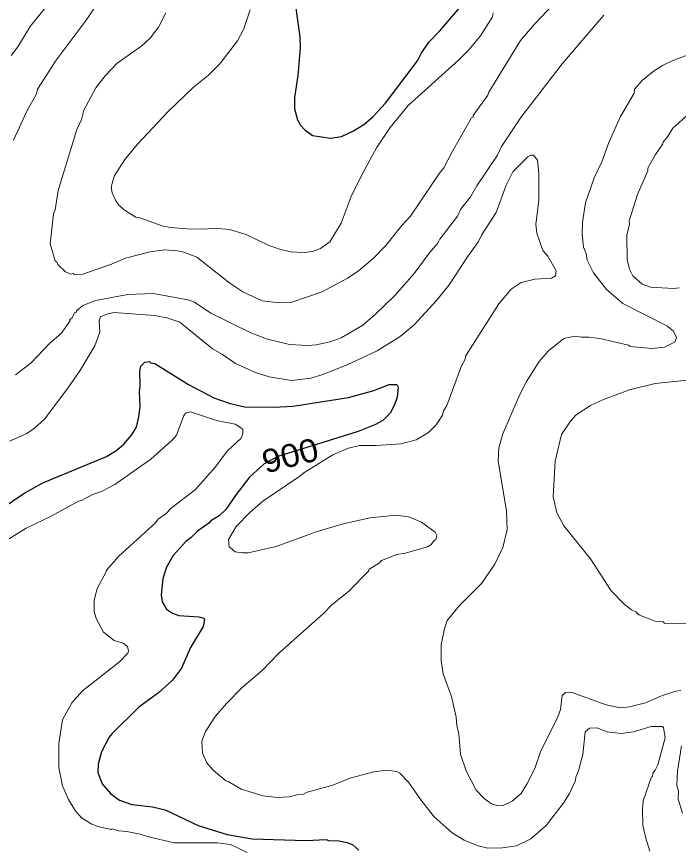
# Model space of a CAD drawing. Extents: x 265.7 to 292.1, y 7676.2 to 7704.2.
# Drawn here: x 281.363 to 283.653, y 7692.446 to 7695.33 of the extents above; entities that cross this region are included whole.
import ezdxf
from ezdxf.enums import TextEntityAlignment as Align

# ---------------------------------------------------------------- set-up
doc = ezdxf.new("R2010")
doc.units = 0
doc.header["$LTSCALE"] = 0.032
doc.layers.add('1', color=7, linetype='Continuous', lineweight=25)
doc.layers.add('2', color=7, linetype='Continuous', lineweight=13)
doc.layers.add('61', color=7, linetype='Continuous')

msp = doc.modelspace()

# ---------------------------------------------------------------- linework, layer by layer
at = {"layer": '1'}
for points in [[(282.3276, 7695.3752), (282.3436, 7695.2603), (282.3444, 7695.222), (282.3364, 7695.1263), (282.3244, 7695.0497), (282.3252, 7695.0114), (282.3356, 7694.9731), (282.346, 7694.9539), (282.3603, 7694.938), (282.3875, 7694.9188), (282.4497, 7694.9092), (282.488, 7694.9156), (282.5295, 7694.9348), (282.5646, 7694.9571), (282.5958, 7694.9834), (282.6396, 7695.0305), (282.7506, 7695.1773), (282.7633, 7695.2029), (282.7904, 7695.2412), (282.828, 7695.2803), (282.9054, 7695.3704)], [(281.6741, 7693.8088), (281.706, 7693.828), (281.7348, 7693.8511), (281.7603, 7693.8823), (281.7778, 7693.9094), (281.7866, 7693.9453), (281.7906, 7693.9804), (281.7882, 7694.0331), (281.7906, 7694.0506), (281.7898, 7694.1033), (281.793, 7694.1208), (281.8074, 7694.1344), (281.8233, 7694.1368), (281.8281, 7694.1328), (281.8417, 7694.1304), (281.9582, 7694.0578), (282.046, 7694.0107), (282.0986, 7693.9924), (282.1513, 7693.9804), (282.2534, 7693.9788), (282.3205, 7693.982), (282.512, 7694.0123), (282.5998, 7694.0362), (282.6524, 7694.0578), (282.6787, 7694.0578), (282.6835, 7694.0482), (282.6803, 7694.0131), (282.6716, 7693.9868), (282.6556, 7693.9581), (282.6301, 7693.9325), (282.6029, 7693.9181), (282.5455, 7693.895), (282.2675, 7693.8077), (282.2204, 7693.7832), (282.1696, 7693.7362), (282.1226, 7693.6764), (282.0875, 7693.6245), (282.0643, 7693.603), (282.0356, 7693.5854), (282.0284, 7693.5774), (281.9893, 7693.5503), (281.9678, 7693.528), (281.9486, 7693.5144), (281.9047, 7693.4657), (281.8816, 7693.425), (281.8688, 7693.3867), (281.864, 7693.3293), (281.8672, 7693.3053), (281.8824, 7693.2798), (281.9023, 7693.2662), (281.9247, 7693.2582), (281.9933, 7693.2534), (282.0109, 7693.2487), (282.014, 7693.2431), (282.0092, 7693.2199), (281.9646, 7693.1473), (281.9334, 7693.0755), (281.9031, 7693.0348), (281.8537, 7692.9909), (281.7858, 7692.9414), (281.6933, 7692.8505), (281.6837, 7692.8377), (281.6573, 7692.7867), (281.6454, 7692.7436), (281.6438, 7692.7148), (281.6589, 7692.6757), (281.6877, 7692.643), (281.7188, 7692.6191), (281.7619, 7692.6047), (281.8337, 7692.5967), (281.8768, 7692.5856), (281.9917, 7692.5321), (282.0922, 7692.5002), (282.1784, 7692.4858), (282.3636, 7692.4802), (282.4354, 7692.4834), (282.4426, 7692.4802), (282.4785, 7692.4786), (282.5072, 7692.473), (282.5271, 7692.4651), (282.5479, 7692.4459)], [(281.1124, 7693.4306), (281.1658, 7693.4809), (281.2624, 7693.5838), (281.3063, 7693.6245), (281.3916, 7693.6828), (281.4539, 7693.7171), (281.6741, 7693.8088)]]:
    msp.add_lwpolyline(points, dxfattribs=at)
at = {"layer": '2'}
for points in [[(281.6159, 7695.6098), (281.5895, 7695.53), (281.5736, 7695.4981), (281.5329, 7695.4375), (281.493, 7695.4), (281.41, 7695.2962), (281.3677, 7695.2252)], [(281.6581, 7695.3992), (281.6071, 7695.3226), (281.5002, 7695.1789), (281.4355, 7695.0784), (281.4315, 7695.0632), (281.398, 7695.0034), (281.3525, 7694.9029)], [(281.88, 7695.3425), (281.8544, 7695.2939), (281.8257, 7695.2555), (281.7962, 7695.2292), (281.7108, 7695.1686), (281.6701, 7695.1255), (281.6374, 7695.0832), (281.5959, 7695.0066), (281.5879, 7694.9739), (281.5712, 7694.9396), (281.5065, 7694.7289), (281.4962, 7694.6619), (281.4906, 7694.6467), (281.4794, 7694.5438), (281.4962, 7694.4847), (281.5018, 7694.4807), (281.5057, 7694.4719), (281.5321, 7694.4472), (281.5512, 7694.4392), (281.5592, 7694.4408), (281.5624, 7694.4384), (281.5927, 7694.4392), (281.6917, 7694.4735), (281.7396, 7694.4943), (281.8257, 7694.5158), (281.8752, 7694.523), (281.9199, 7694.5198), (281.9422, 7694.515), (281.9869, 7694.4975), (282.101, 7694.4081), (282.1465, 7694.3778), (282.2135, 7694.3467), (282.271, 7694.3395), (282.3125, 7694.3411), (282.421, 7694.3778), (282.5088, 7694.4249), (282.5455, 7694.4496), (282.5974, 7694.4927), (282.6412, 7694.5382), (282.6963, 7694.6076), (282.7266, 7694.6395), (282.8264, 7694.7879), (282.8423, 7694.8071), (282.8718, 7694.8645), (282.9381, 7694.9795), (282.9429, 7694.9818), (282.9437, 7694.9874), (282.9939, 7695.0577), (282.9979, 7695.0688), (283.1072, 7695.2476), (283.1551, 7695.3034), (283.223, 7695.3736)], [(282.172, 7695.3529), (282.1489, 7695.2859)], [(281.7818, 7694.8885), (281.7372, 7694.8358), (281.7012, 7694.7784), (281.6901, 7694.7401), (281.6941, 7694.7209), (281.706, 7694.6922), (281.7172, 7694.6778), (281.7403, 7694.6579), (281.7755, 7694.6363), (281.7898, 7694.6339), (281.8704, 7694.6052), (281.8944, 7694.6004), (281.9534, 7694.5956), (282.014, 7694.5948), (282.0476, 7694.598), (282.1002, 7694.5932), (282.1577, 7694.5757), (282.2343, 7694.5398), (282.2726, 7694.5254), (282.3109, 7694.5158), (282.3588, 7694.5134), (282.3875, 7694.5174), (282.4154, 7694.5278), (282.4473, 7694.5509), (282.4864, 7694.6156), (282.5215, 7694.7081), (282.5567, 7694.78), (282.6093, 7694.8757), (282.6556, 7694.9459), (282.7186, 7695.0225), (282.8926, 7695.1789), (282.9285, 7695.2156), (282.9684, 7695.2635), (283.0099, 7695.329), (283.0131, 7695.3425)], [(281.8353, 7694.3722), (281.9566, 7694.3507), (281.9789, 7694.3419), (282.0348, 7694.3044), (282.1736, 7694.2357), (282.2311, 7694.2142), (282.3077, 7694.1958), (282.3699, 7694.1927), (282.4003, 7694.1951), (282.4481, 7694.2046), (282.4864, 7694.2182), (282.5615, 7694.2629), (282.6053, 7694.3004), (282.6732, 7694.3666), (282.7394, 7694.4416), (282.7913, 7694.5118), (282.8208, 7694.5462), (282.828, 7694.5597), (282.8886, 7694.6395), (282.8998, 7694.6627), (282.9341, 7694.7066), (282.9564, 7694.7449), (283.0275, 7694.8502), (283.0418, 7694.8805), (283.1088, 7694.9811), (283.2509, 7695.1662), (283.3953, 7695.3345)], [(282.1489, 7695.2859), (282.1274, 7695.246), (282.0667, 7695.1662), (282.0268, 7695.1271), (281.9757, 7695.0856), (281.8864, 7695.0002), (281.7818, 7694.8885)], [(281.3677, 7695.2252), (281.3438, 7695.1949)], [(283.6993, 7695.2021), (283.6323, 7695.1773), (283.5988, 7695.1606), (283.5669, 7695.1398), (283.5278, 7695.1087), (283.5022, 7695.0784), (283.5006, 7695.0656), (283.4536, 7694.9842), (283.4129, 7694.8949), (283.3881, 7694.8278), (283.3626, 7694.772), (283.3323, 7694.6858), (283.3219, 7694.6188), (283.3211, 7694.5773), (283.3251, 7694.5326), (283.3339, 7694.5103), (283.3379, 7694.4879), (283.3594, 7694.4432), (283.4049, 7694.3858), (283.4616, 7694.3379), (283.6132, 7694.2597)], [(283.9659, 7695.1031), (283.8701, 7695.0808), (283.7839, 7695.0497), (283.7329, 7695.0225), (283.6882, 7694.9922), (283.6347, 7694.9435), (283.6132, 7694.9108)], [(283.6132, 7694.9108), (283.6004, 7694.8973), (283.5996, 7694.8893), (283.5749, 7694.8534), (283.5477, 7694.8055), (283.5477, 7694.7967), (283.5126, 7694.7145), (283.4831, 7694.6236), (283.4839, 7694.6124), (283.4751, 7694.5741), (283.4759, 7694.4895), (283.4839, 7694.456), (283.4959, 7694.4336), (283.5286, 7694.4049), (283.5573, 7694.3945), (283.6371, 7694.3898), (283.6578, 7694.3914)], [(281.339, 7693.8615), (281.398, 7693.8878), (281.4243, 7693.9054), (281.4595, 7693.9373), (281.5401, 7694.0442), (281.5815, 7694.1049), (281.6342, 7694.1911), (281.651, 7694.2389), (281.6494, 7694.2772), (281.6534, 7694.2916), (281.6749, 7694.3012), (281.7012, 7694.306), (281.8401, 7694.2956), (281.8832, 7694.2884), (281.9279, 7694.2725), (282.0412, 7694.1807), (282.0763, 7694.1607), (282.121, 7694.1296), (282.1896, 7694.0993), (282.2375, 7694.0833), (282.3141, 7694.0706), (282.3811, 7694.0793), (282.4194, 7694.0905), (282.5072, 7694.1248), (282.6109, 7694.1735), (282.6907, 7694.2238), (282.7386, 7694.2637), (282.8168, 7694.3475), (282.8607, 7694.4025), (282.9213, 7694.4959), (282.962, 7694.5517), (282.9724, 7694.5741), (283.0227, 7694.6523), (283.0578, 7694.7465), (283.0809, 7694.7927), (283.1328, 7694.8446), (283.1424, 7694.8502), (283.1519, 7694.8502), (283.1663, 7694.8334), (283.1703, 7694.7863), (283.1703, 7694.6938), (283.1607, 7694.6124), (283.1639, 7694.5805), (283.1847, 7694.5206), (283.2014, 7694.5007), (283.2301, 7694.4504), (283.2285, 7694.4328), (283.2142, 7694.4249), (283.1567, 7694.4217), (283.1096, 7694.4097)], [(283.1096, 7694.4097), (283.0745, 7694.3874), (283.0322, 7694.3363), (282.9173, 7694.1552), (282.9157, 7694.1448), (282.903, 7694.1224), (282.8519, 7693.9852)], [(281.564, 7694.3052), (281.5696, 7694.3068), (281.5704, 7694.3116), (281.5927, 7694.3307), (281.6358, 7694.3475), (281.7475, 7694.3682), (281.8353, 7694.3722)], [(281.3597, 7694.0905), (281.414, 7694.1328), (281.4786, 7694.2006), (281.5177, 7694.2342), (281.548, 7694.278), (281.5456, 7694.2812), (281.5552, 7694.2876), (281.564, 7694.3052)], [(283.6132, 7694.2597), (283.6355, 7694.2429), (283.6467, 7694.2214), (283.6427, 7694.2054), (283.6052, 7694.1863), (283.5605, 7694.1815), (283.4871, 7694.1887)], [(283.4871, 7694.1887), (283.4815, 7694.1935), (283.3818, 7694.2166), (283.3435, 7694.2214), (283.3179, 7694.2206), (283.2956, 7694.2246), (283.2573, 7694.2166), (283.2038, 7694.1735), (283.1719, 7694.1368), (283.128, 7694.0682), (283.1041, 7694.0203), (283.0458, 7693.8862), (283.0322, 7693.8384), (283.0298, 7693.7937), (283.0586, 7693.6197), (283.061, 7693.5559), (283.0458, 7693.4936), (283.0187, 7693.4362), (282.9716, 7693.3692), (282.8966, 7693.2934), (282.8535, 7693.2415), (282.8439, 7693.2128), (282.8327, 7693.1569), (282.8327, 7693.1011), (282.8399, 7693.0564), (282.8679, 7692.9782), (282.8846, 7692.9064), (282.887, 7692.8776), (282.8942, 7692.8489), (282.899, 7692.7787), (282.9189, 7692.7212), (282.9532, 7692.6542), (282.9812, 7692.6247), (283.0067, 7692.6063), (283.0291, 7692.5999), (283.0474, 7692.6007), (283.0785, 7692.6159), (283.1089, 7692.6422), (283.1296, 7692.6749), (283.1567, 7692.7292), (283.1775, 7692.7898), (283.2349, 7692.9048), (283.2453, 7692.9335), (283.2509, 7692.9814), (283.2629, 7692.9917), (283.2828, 7692.9933), (283.4041, 7692.9494), (283.452, 7692.9383), (283.4839, 7692.9423), (283.5398, 7692.9558), (283.5948, 7692.9798), (283.6451, 7692.9965), (283.6626, 7692.9989)], [(283.7073, 7694.0746), (283.5733, 7694.061), (283.4839, 7694.0394), (283.3945, 7694.0059), (283.3498, 7693.9852), (283.3004, 7693.9525), (283.2804, 7693.9309), (283.2493, 7693.8847), (283.2277, 7693.7921), (283.2206, 7693.6692), (283.2325, 7693.6133), (283.2573, 7693.5687), (283.349, 7693.4545), (283.4208, 7693.3436), (283.4655, 7693.2974), (283.4911, 7693.2782), (283.5062, 7693.271), (283.5166, 7693.2606), (283.5733, 7693.2391), (283.6004, 7693.2359), (283.606, 7693.2319), (283.6993, 7693.2303)], [(282.8519, 7693.9852), (282.8407, 7693.966), (282.8375, 7693.9509), (282.8152, 7693.9182), (282.7889, 7693.891), (282.7466, 7693.8663), (282.6939, 7693.8519), (282.6077, 7693.8463), (282.5503, 7693.8463), (282.512, 7693.8376), (282.4577, 7693.8144), (282.3604, 7693.7546), (282.3404, 7693.7378), (282.2151, 7693.6532), (282.1704, 7693.6141), (282.1234, 7693.5663), (282.097, 7693.5216), (282.0986, 7693.4944), (282.1026, 7693.4937), (282.1194, 7693.4785), (282.1449, 7693.4745), (282.1641, 7693.4753), (282.2614, 7693.4968), (282.4003, 7693.5479), (282.4976, 7693.5766), (282.587, 7693.5958), (282.6764, 7693.6054), (282.721, 7693.5998), (282.7641, 7693.5814), (282.812, 7693.5463), (282.8176, 7693.5351), (282.8136, 7693.52), (282.8096, 7693.5192), (282.7968, 7693.5032), (282.7849, 7693.4952), (282.7083, 7693.4737), (282.6795, 7693.4689), (282.6261, 7693.4482), (282.6197, 7693.4402), (282.5822, 7693.417), (282.5814, 7693.4115), (282.5128, 7693.342), (282.4545, 7693.295), (282.425, 7693.2646), (282.271, 7693.1282), (282.2127, 7693.0675), (282.1433, 7693.0093), (282.0891, 7692.9542), (282.0515, 7692.9103), (282.0164, 7692.8569), (282.0037, 7692.8234), (282.0061, 7692.7819), (282.022, 7692.7484), (282.0436, 7692.7236), (282.0875, 7692.6861), (282.0954, 7692.6845), (282.1401, 7692.6574), (282.2167, 7692.6342), (282.2646, 7692.6287), (282.3061, 7692.631), (282.3388, 7692.639), (282.3516, 7692.6382), (282.3691, 7692.647), (282.4545, 7692.6701), (282.5216, 7692.6965), (282.5998, 7692.7172), (282.6444, 7692.7228), (282.678, 7692.7188), (282.6891, 7692.7132), (282.7194, 7692.6821), (282.7617, 7692.6207), (282.8088, 7692.5616), (282.8703, 7692.5066), (282.9126, 7692.481), (282.9604, 7692.4619), (282.9939, 7692.4539), (283.045, 7692.4547), (283.0929, 7692.4611), (283.1432, 7692.4858), (283.1958, 7692.5313), (283.2549, 7692.6079), (283.2764, 7692.643), (283.2972, 7692.6877), (283.2988, 7692.6989), (283.3083, 7692.7212), (283.3227, 7692.7771), (283.3307, 7692.8553), (283.3458, 7692.8688), (283.3714, 7692.8696), (283.4073, 7692.8561), (283.4552, 7692.8505), (283.4983, 7692.8561), (283.5597, 7692.8744), (283.5972, 7692.8744), (283.602, 7692.8704)], [(281.3206, 7693.5128), (281.3964, 7693.5599), (281.4826, 7693.6022), (281.5768, 7693.6532), (281.5903, 7693.6572), (281.6254, 7693.6764), (281.6566, 7693.6875), (281.7028, 7693.7115), (281.8273, 7693.7985), (281.9023, 7693.8655), (281.9167, 7693.8823), (281.9422, 7693.9501), (281.9494, 7693.9589), (281.9654, 7693.9628), (282.0555, 7693.9333), (282.1194, 7693.9198), (282.1465, 7693.903), (282.1465, 7693.8878), (282.1409, 7693.8719), (282.0922, 7693.8264), (282.0515, 7693.7729), (281.9821, 7693.6939), (281.8983, 7693.6301), (281.8792, 7693.6101), (281.8536, 7693.5918), (281.8441, 7693.579), (281.7172, 7693.4633), (281.6741, 7693.4154), (281.6733, 7693.4091), (281.6422, 7693.3516), (281.631, 7693.3117), (281.631, 7693.2718), (281.639, 7693.2479), (281.6637, 7693.2008), (281.7012, 7693.1713), (281.7316, 7693.1625), (281.7467, 7693.1513), (281.7499, 7693.1362), (281.7483, 7693.1282), (281.7196, 7693.0979), (281.5911, 7692.9973), (281.5544, 7692.9558), (281.5217, 7692.8968), (281.5089, 7692.8154), (281.5097, 7692.7324), (281.5217, 7692.6686), (281.5424, 7692.6215), (281.5656, 7692.5832)], [(283.602, 7692.8704), (283.6076, 7692.8345), (283.582, 7692.742), (283.5733, 7692.7228), (283.5653, 7692.7132), (283.5637, 7692.7013), (283.5605, 7692.6997)], [(283.6642, 7692.8074), (283.6507, 7692.7196), (283.6483, 7692.6717), (283.6539, 7692.651), (283.6531, 7692.6231), (283.6674, 7692.5744)], [(283.5605, 7692.6997), (283.5318, 7692.6175), (283.5294, 7692.5888), (283.531, 7692.5329), (283.5405, 7692.4882), (283.5549, 7692.4435)], [(281.5656, 7692.5832), (281.5879, 7692.5584), (281.6238, 7692.5361), (281.6438, 7692.5281), (281.6901, 7692.5185), (281.6941, 7692.5201), (281.7156, 7692.5137)], [(281.7156, 7692.5137), (281.7443, 7692.5114), (281.7906, 7692.5018), (281.8193, 7692.4922), (281.9087, 7692.4715), (282.0587, 7692.4715), (282.1034, 7692.4659), (282.1609, 7692.4379)]]:
    msp.add_lwpolyline(points, dxfattribs=at)

# ---------------------------------------------------------------- texts
at = {"layer": '61', "width": 1.1}
msp.add_text('900', height=0.08, rotation=14.167, dxfattribs=at).set_placement((282.3197, 7693.773), align=Align.CENTER)

doc.saveas('drawing.dxf')
